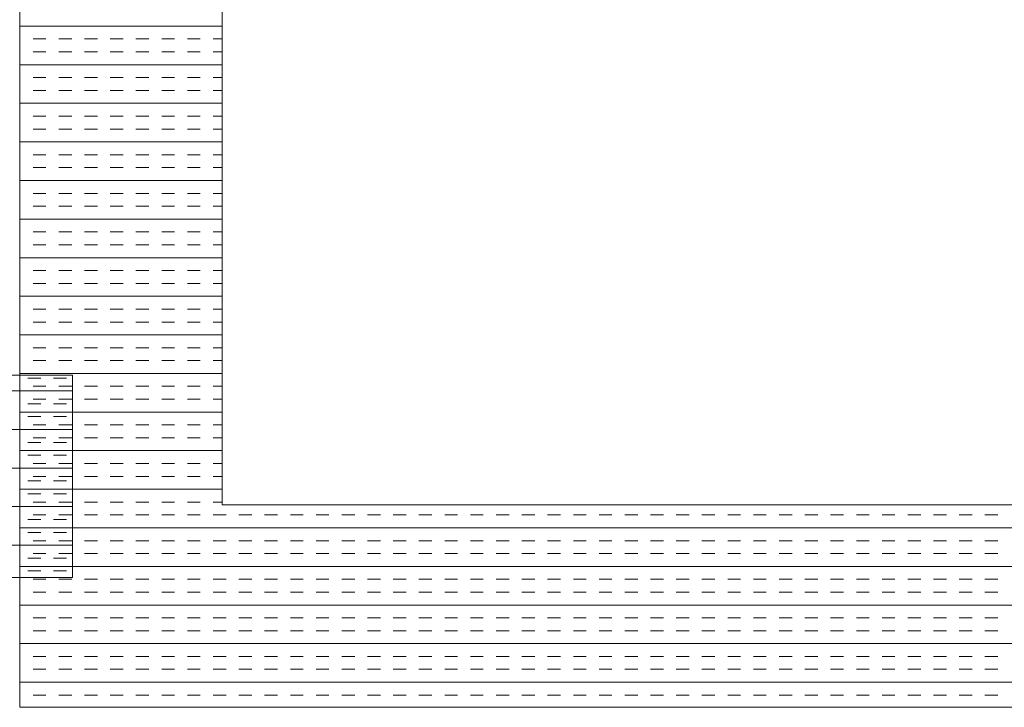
# Model space of a CAD drawing. Extents: x 3940905 to 4145695, y 925352 to 1109797.
# Tile 836 of 1056: x 4040524 to 4040767, y 1100654 to 1100824. Entities that reach past the tile are written whole.
import ezdxf

# ---------------------------------------------------------------- set-up
doc = ezdxf.new("R2010")
doc.units = 0
doc.header["$LTSCALE"] = 750
doc.header["$MEASUREMENT"] = 0
doc.layers.add('CKD Equipments', color=252, linetype='CONTINUOUS', lineweight=0)

msp = doc.modelspace()

# ---------------------------------------------------------------- linework, layer by layer
at = {"layer": 'CKD Equipments'}
for p, q in [((4040524.42, 1101353.98, -7.61), (4040524.42, 1100653.98, -7.61)), ((4040574.42, 1101303.98, -7.61), (4040574.42, 1100703.98, -7.61)), ((4040537.42, 1100735.98, -7.61), (4039937.42, 1100735.98, -7.61)), ((4040537.42, 1100685.98, -7.61), (4040537.42, 1100735.98, -7.61)), ((4040574.42, 1100703.98, -7.61), (4041292.42, 1100703.98, -7.61)), ((4039937.42, 1100685.98, -7.61), (4040537.42, 1100685.98, -7.61)), ((4040524.42, 1100653.98, -7.61), (4041342.42, 1100653.98, -7.61))]:
    msp.add_line(p, q, dxfattribs=at)
at = {"layer": 'CKD Equipments', "color": 4, "linetype": 'Continuous'}
for p, q in [((4040574.42, 1100822.1, -7.61), (4040524.42, 1100822.1, -7.61)), ((4040524.55, 1100818.92, -7.61), (4040524.42, 1100818.92, -7.61)), ((4040530.9, 1100818.92, -7.61), (4040527.72, 1100818.92, -7.61)), ((4040537.25, 1100818.92, -7.61), (4040534.07, 1100818.92, -7.61)), ((4040543.6, 1100818.92, -7.61), (4040540.42, 1100818.92, -7.61)), ((4040549.95, 1100818.92, -7.61), (4040546.77, 1100818.92, -7.61)), ((4040556.3, 1100818.92, -7.61), (4040553.12, 1100818.92, -7.61)), ((4040562.65, 1100818.92, -7.61), (4040559.47, 1100818.92, -7.61)), ((4040569, 1100818.92, -7.61), (4040565.82, 1100818.92, -7.61)), ((4040574.42, 1100818.92, -7.61), (4040572.17, 1100818.92, -7.61)), ((4040524.55, 1100815.75, -7.61), (4040524.42, 1100815.75, -7.61)), ((4040530.9, 1100815.75, -7.61), (4040527.72, 1100815.75, -7.61)), ((4040537.25, 1100815.75, -7.61), (4040534.07, 1100815.75, -7.61)), ((4040543.6, 1100815.75, -7.61), (4040540.42, 1100815.75, -7.61)), ((4040549.95, 1100815.75, -7.61), (4040546.77, 1100815.75, -7.61)), ((4040556.3, 1100815.75, -7.61), (4040553.12, 1100815.75, -7.61)), ((4040562.65, 1100815.75, -7.61), (4040559.47, 1100815.75, -7.61)), ((4040569, 1100815.75, -7.61), (4040565.82, 1100815.75, -7.61)), ((4040574.42, 1100815.75, -7.61), (4040572.17, 1100815.75, -7.61)), ((4040574.42, 1100812.57, -7.61), (4040524.42, 1100812.57, -7.61)), ((4040524.55, 1100809.4, -7.61), (4040524.42, 1100809.4, -7.61)), ((4040530.9, 1100809.4, -7.61), (4040527.72, 1100809.4, -7.61)), ((4040537.25, 1100809.4, -7.61), (4040534.07, 1100809.4, -7.61)), ((4040543.6, 1100809.4, -7.61), (4040540.42, 1100809.4, -7.61)), ((4040549.95, 1100809.4, -7.61), (4040546.77, 1100809.4, -7.61)), ((4040556.3, 1100809.4, -7.61), (4040553.12, 1100809.4, -7.61)), ((4040562.65, 1100809.4, -7.61), (4040559.47, 1100809.4, -7.61)), ((4040569, 1100809.4, -7.61), (4040565.82, 1100809.4, -7.61)), ((4040574.42, 1100809.4, -7.61), (4040572.17, 1100809.4, -7.61)), ((4040524.55, 1100806.22, -7.61), (4040524.42, 1100806.22, -7.61)), ((4040530.9, 1100806.22, -7.61), (4040527.72, 1100806.22, -7.61)), ((4040537.25, 1100806.22, -7.61), (4040534.07, 1100806.22, -7.61)), ((4040543.6, 1100806.22, -7.61), (4040540.42, 1100806.22, -7.61)), ((4040549.95, 1100806.22, -7.61), (4040546.77, 1100806.22, -7.61)), ((4040556.3, 1100806.22, -7.61), (4040553.12, 1100806.22, -7.61)), ((4040562.65, 1100806.22, -7.61), (4040559.47, 1100806.22, -7.61)), ((4040569, 1100806.22, -7.61), (4040565.82, 1100806.22, -7.61)), ((4040574.42, 1100806.22, -7.61), (4040572.17, 1100806.22, -7.61)), ((4040574.42, 1100803.05, -7.61), (4040524.42, 1100803.05, -7.61)), ((4040524.55, 1100799.87, -7.61), (4040524.42, 1100799.87, -7.61)), ((4040530.9, 1100799.87, -7.61), (4040527.72, 1100799.87, -7.61)), ((4040537.25, 1100799.87, -7.61), (4040534.07, 1100799.87, -7.61)), ((4040543.6, 1100799.87, -7.61), (4040540.42, 1100799.87, -7.61)), ((4040549.95, 1100799.87, -7.61), (4040546.77, 1100799.87, -7.61)), ((4040556.3, 1100799.87, -7.61), (4040553.12, 1100799.87, -7.61)), ((4040562.65, 1100799.87, -7.61), (4040559.47, 1100799.87, -7.61)), ((4040569, 1100799.87, -7.61), (4040565.82, 1100799.87, -7.61)), ((4040574.42, 1100799.87, -7.61), (4040572.17, 1100799.87, -7.61)), ((4040524.55, 1100796.7, -7.61), (4040524.42, 1100796.7, -7.61)), ((4040530.9, 1100796.7, -7.61), (4040527.72, 1100796.7, -7.61)), ((4040537.25, 1100796.7, -7.61), (4040534.07, 1100796.7, -7.61)), ((4040543.6, 1100796.7, -7.61), (4040540.42, 1100796.7, -7.61)), ((4040549.95, 1100796.7, -7.61), (4040546.77, 1100796.7, -7.61)), ((4040556.3, 1100796.7, -7.61), (4040553.12, 1100796.7, -7.61)), ((4040562.65, 1100796.7, -7.61), (4040559.47, 1100796.7, -7.61)), ((4040569, 1100796.7, -7.61), (4040565.82, 1100796.7, -7.61)), ((4040574.42, 1100796.7, -7.61), (4040572.17, 1100796.7, -7.61)), ((4040574.42, 1100793.52, -7.61), (4040524.42, 1100793.52, -7.61)), ((4040524.55, 1100790.35, -7.61), (4040524.42, 1100790.35, -7.61)), ((4040530.9, 1100790.35, -7.61), (4040527.72, 1100790.35, -7.61)), ((4040537.25, 1100790.35, -7.61), (4040534.07, 1100790.35, -7.61)), ((4040543.6, 1100790.35, -7.61), (4040540.42, 1100790.35, -7.61)), ((4040549.95, 1100790.35, -7.61), (4040546.77, 1100790.35, -7.61)), ((4040556.3, 1100790.35, -7.61), (4040553.12, 1100790.35, -7.61)), ((4040562.65, 1100790.35, -7.61), (4040559.47, 1100790.35, -7.61)), ((4040569, 1100790.35, -7.61), (4040565.82, 1100790.35, -7.61)), ((4040574.42, 1100790.35, -7.61), (4040572.17, 1100790.35, -7.61)), ((4040524.55, 1100787.17, -7.61), (4040524.42, 1100787.17, -7.61)), ((4040530.9, 1100787.17, -7.61), (4040527.72, 1100787.17, -7.61)), ((4040537.25, 1100787.17, -7.61), (4040534.07, 1100787.17, -7.61)), ((4040543.6, 1100787.17, -7.61), (4040540.42, 1100787.17, -7.61)), ((4040549.95, 1100787.17, -7.61), (4040546.77, 1100787.17, -7.61)), ((4040556.3, 1100787.17, -7.61), (4040553.12, 1100787.17, -7.61)), ((4040562.65, 1100787.17, -7.61), (4040559.47, 1100787.17, -7.61)), ((4040569, 1100787.17, -7.61), (4040565.82, 1100787.17, -7.61)), ((4040574.42, 1100787.17, -7.61), (4040572.17, 1100787.17, -7.61)), ((4040574.42, 1100784, -7.61), (4040524.42, 1100784, -7.61)), ((4040524.55, 1100780.82, -7.61), (4040524.42, 1100780.82, -7.61)), ((4040530.9, 1100780.82, -7.61), (4040527.72, 1100780.82, -7.61)), ((4040537.25, 1100780.82, -7.61), (4040534.07, 1100780.82, -7.61)), ((4040543.6, 1100780.82, -7.61), (4040540.42, 1100780.82, -7.61)), ((4040549.95, 1100780.82, -7.61), (4040546.77, 1100780.82, -7.61)), ((4040556.3, 1100780.82, -7.61), (4040553.12, 1100780.82, -7.61)), ((4040562.65, 1100780.82, -7.61), (4040559.47, 1100780.82, -7.61)), ((4040569, 1100780.82, -7.61), (4040565.82, 1100780.82, -7.61)), ((4040574.42, 1100780.82, -7.61), (4040572.17, 1100780.82, -7.61)), ((4040524.55, 1100777.65, -7.61), (4040524.42, 1100777.65, -7.61)), ((4040530.9, 1100777.65, -7.61), (4040527.72, 1100777.65, -7.61)), ((4040537.25, 1100777.65, -7.61), (4040534.07, 1100777.65, -7.61)), ((4040543.6, 1100777.65, -7.61), (4040540.42, 1100777.65, -7.61)), ((4040549.95, 1100777.65, -7.61), (4040546.77, 1100777.65, -7.61)), ((4040556.3, 1100777.65, -7.61), (4040553.12, 1100777.65, -7.61)), ((4040562.65, 1100777.65, -7.61), (4040559.47, 1100777.65, -7.61)), ((4040569, 1100777.65, -7.61), (4040565.82, 1100777.65, -7.61)), ((4040574.42, 1100777.65, -7.61), (4040572.17, 1100777.65, -7.61)), ((4040574.42, 1100774.47, -7.61), (4040524.42, 1100774.47, -7.61)), ((4040524.55, 1100771.3, -7.61), (4040524.42, 1100771.3, -7.61)), ((4040530.9, 1100771.3, -7.61), (4040527.72, 1100771.3, -7.61)), ((4040537.25, 1100771.3, -7.61), (4040534.07, 1100771.3, -7.61)), ((4040543.6, 1100771.3, -7.61), (4040540.42, 1100771.3, -7.61)), ((4040549.95, 1100771.3, -7.61), (4040546.77, 1100771.3, -7.61)), ((4040556.3, 1100771.3, -7.61), (4040553.12, 1100771.3, -7.61)), ((4040562.65, 1100771.3, -7.61), (4040559.47, 1100771.3, -7.61)), ((4040569, 1100771.3, -7.61), (4040565.82, 1100771.3, -7.61)), ((4040574.42, 1100771.3, -7.61), (4040572.17, 1100771.3, -7.61)), ((4040524.55, 1100768.12, -7.61), (4040524.42, 1100768.12, -7.61)), ((4040530.9, 1100768.12, -7.61), (4040527.72, 1100768.12, -7.61)), ((4040537.25, 1100768.12, -7.61), (4040534.07, 1100768.12, -7.61)), ((4040543.6, 1100768.12, -7.61), (4040540.42, 1100768.12, -7.61)), ((4040549.95, 1100768.12, -7.61), (4040546.77, 1100768.12, -7.61)), ((4040556.3, 1100768.12, -7.61), (4040553.12, 1100768.12, -7.61)), ((4040562.65, 1100768.12, -7.61), (4040559.47, 1100768.12, -7.61)), ((4040569, 1100768.12, -7.61), (4040565.82, 1100768.12, -7.61)), ((4040574.42, 1100768.12, -7.61), (4040572.17, 1100768.12, -7.61)), ((4040574.42, 1100764.95, -7.61), (4040524.42, 1100764.95, -7.61)), ((4040524.55, 1100761.77, -7.61), (4040524.42, 1100761.77, -7.61)), ((4040530.9, 1100761.77, -7.61), (4040527.72, 1100761.77, -7.61)), ((4040537.25, 1100761.77, -7.61), (4040534.07, 1100761.77, -7.61)), ((4040543.6, 1100761.77, -7.61), (4040540.42, 1100761.77, -7.61)), ((4040549.95, 1100761.77, -7.61), (4040546.77, 1100761.77, -7.61)), ((4040556.3, 1100761.77, -7.61), (4040553.12, 1100761.77, -7.61)), ((4040562.65, 1100761.77, -7.61), (4040559.47, 1100761.77, -7.61)), ((4040569, 1100761.77, -7.61), (4040565.82, 1100761.77, -7.61)), ((4040574.42, 1100761.77, -7.61), (4040572.17, 1100761.77, -7.61)), ((4040524.55, 1100758.6, -7.61), (4040524.42, 1100758.6, -7.61)), ((4040530.9, 1100758.6, -7.61), (4040527.72, 1100758.6, -7.61)), ((4040537.25, 1100758.6, -7.61), (4040534.07, 1100758.6, -7.61)), ((4040543.6, 1100758.6, -7.61), (4040540.42, 1100758.6, -7.61)), ((4040549.95, 1100758.6, -7.61), (4040546.77, 1100758.6, -7.61)), ((4040556.3, 1100758.6, -7.61), (4040553.12, 1100758.6, -7.61)), ((4040562.65, 1100758.6, -7.61), (4040559.47, 1100758.6, -7.61)), ((4040569, 1100758.6, -7.61), (4040565.82, 1100758.6, -7.61)), ((4040574.42, 1100758.6, -7.61), (4040572.17, 1100758.6, -7.61)), ((4040574.42, 1100755.42, -7.61), (4040524.42, 1100755.42, -7.61)), ((4040524.55, 1100752.25, -7.61), (4040524.42, 1100752.25, -7.61)), ((4040530.9, 1100752.25, -7.61), (4040527.72, 1100752.25, -7.61)), ((4040537.25, 1100752.25, -7.61), (4040534.07, 1100752.25, -7.61)), ((4040543.6, 1100752.25, -7.61), (4040540.42, 1100752.25, -7.61)), ((4040549.95, 1100752.25, -7.61), (4040546.77, 1100752.25, -7.61)), ((4040556.3, 1100752.25, -7.61), (4040553.12, 1100752.25, -7.61)), ((4040562.65, 1100752.25, -7.61), (4040559.47, 1100752.25, -7.61)), ((4040569, 1100752.25, -7.61), (4040565.82, 1100752.25, -7.61)), ((4040574.42, 1100752.25, -7.61), (4040572.17, 1100752.25, -7.61)), ((4040524.55, 1100749.07, -7.61), (4040524.42, 1100749.07, -7.61)), ((4040530.9, 1100749.07, -7.61), (4040527.72, 1100749.07, -7.61)), ((4040537.25, 1100749.07, -7.61), (4040534.07, 1100749.07, -7.61)), ((4040543.6, 1100749.07, -7.61), (4040540.42, 1100749.07, -7.61)), ((4040549.95, 1100749.07, -7.61), (4040546.77, 1100749.07, -7.61)), ((4040556.3, 1100749.07, -7.61), (4040553.12, 1100749.07, -7.61)), ((4040562.65, 1100749.07, -7.61), (4040559.47, 1100749.07, -7.61)), ((4040569, 1100749.07, -7.61), (4040565.82, 1100749.07, -7.61)), ((4040574.42, 1100749.07, -7.61), (4040572.17, 1100749.07, -7.61)), ((4040574.42, 1100745.9, -7.61), (4040524.42, 1100745.9, -7.61)), ((4040524.55, 1100742.72, -7.61), (4040524.42, 1100742.72, -7.61)), ((4040530.9, 1100742.72, -7.61), (4040527.72, 1100742.72, -7.61)), ((4040537.25, 1100742.72, -7.61), (4040534.07, 1100742.72, -7.61)), ((4040543.6, 1100742.72, -7.61), (4040540.42, 1100742.72, -7.61)), ((4040549.95, 1100742.72, -7.61), (4040546.77, 1100742.72, -7.61)), ((4040556.3, 1100742.72, -7.61), (4040553.12, 1100742.72, -7.61)), ((4040562.65, 1100742.72, -7.61), (4040559.47, 1100742.72, -7.61)), ((4040569, 1100742.72, -7.61), (4040565.82, 1100742.72, -7.61)), ((4040574.42, 1100742.72, -7.61), (4040572.17, 1100742.72, -7.61)), ((4040524.55, 1100739.55, -7.61), (4040524.42, 1100739.55, -7.61)), ((4040530.9, 1100739.55, -7.61), (4040527.72, 1100739.55, -7.61)), ((4040537.25, 1100739.55, -7.61), (4040534.07, 1100739.55, -7.61)), ((4040543.6, 1100739.55, -7.61), (4040540.42, 1100739.55, -7.61)), ((4040549.95, 1100739.55, -7.61), (4040546.77, 1100739.55, -7.61)), ((4040556.3, 1100739.55, -7.61), (4040553.12, 1100739.55, -7.61)), ((4040562.65, 1100739.55, -7.61), (4040559.47, 1100739.55, -7.61)), ((4040569, 1100739.55, -7.61), (4040565.82, 1100739.55, -7.61)), ((4040574.42, 1100739.55, -7.61), (4040572.17, 1100739.55, -7.61)), ((4040574.42, 1100736.37, -7.61), (4040524.42, 1100736.37, -7.61)), ((4040529.6, 1100735.25, -7.61), (4040526.42, 1100735.25, -7.61)), ((4040535.95, 1100735.25, -7.61), (4040532.77, 1100735.25, -7.61)), ((4040537.42, 1100732.07, -7.61), (4039937.42, 1100732.07, -7.61)), ((4040524.55, 1100733.2, -7.61), (4040524.42, 1100733.2, -7.61)), ((4040530.9, 1100733.2, -7.61), (4040527.72, 1100733.2, -7.61)), ((4040537.25, 1100733.2, -7.61), (4040534.07, 1100733.2, -7.61)), ((4040543.6, 1100733.2, -7.61), (4040540.42, 1100733.2, -7.61)), ((4040549.95, 1100733.2, -7.61), (4040546.77, 1100733.2, -7.61)), ((4040556.3, 1100733.2, -7.61), (4040553.12, 1100733.2, -7.61)), ((4040562.65, 1100733.2, -7.61), (4040559.47, 1100733.2, -7.61)), ((4040569, 1100733.2, -7.61), (4040565.82, 1100733.2, -7.61)), ((4040574.42, 1100733.2, -7.61), (4040572.17, 1100733.2, -7.61)), ((4040524.55, 1100730.02, -7.61), (4040524.42, 1100730.02, -7.61)), ((4040530.9, 1100730.02, -7.61), (4040527.72, 1100730.02, -7.61)), ((4040537.25, 1100730.02, -7.61), (4040534.07, 1100730.02, -7.61)), ((4040543.6, 1100730.02, -7.61), (4040540.42, 1100730.02, -7.61)), ((4040549.95, 1100730.02, -7.61), (4040546.77, 1100730.02, -7.61)), ((4040556.3, 1100730.02, -7.61), (4040553.12, 1100730.02, -7.61)), ((4040562.65, 1100730.02, -7.61), (4040559.47, 1100730.02, -7.61)), ((4040569, 1100730.02, -7.61), (4040565.82, 1100730.02, -7.61)), ((4040574.42, 1100730.02, -7.61), (4040572.17, 1100730.02, -7.61)), ((4040574.42, 1100726.85, -7.61), (4040524.42, 1100726.85, -7.61)), ((4040529.6, 1100728.9, -7.61), (4040526.42, 1100728.9, -7.61)), ((4040535.95, 1100728.9, -7.61), (4040532.77, 1100728.9, -7.61)), ((4040529.6, 1100725.72, -7.61), (4040526.42, 1100725.72, -7.61)), ((4040535.95, 1100725.72, -7.61), (4040532.77, 1100725.72, -7.61)), ((4040537.42, 1100722.55, -7.61), (4039937.42, 1100722.55, -7.61)), ((4040524.55, 1100723.67, -7.61), (4040524.42, 1100723.67, -7.61)), ((4040530.9, 1100723.67, -7.61), (4040527.72, 1100723.67, -7.61)), ((4040537.25, 1100723.67, -7.61), (4040534.07, 1100723.67, -7.61)), ((4040543.6, 1100723.67, -7.61), (4040540.42, 1100723.67, -7.61)), ((4040549.95, 1100723.67, -7.61), (4040546.77, 1100723.67, -7.61)), ((4040556.3, 1100723.67, -7.61), (4040553.12, 1100723.67, -7.61)), ((4040562.65, 1100723.67, -7.61), (4040559.47, 1100723.67, -7.61)), ((4040569, 1100723.67, -7.61), (4040565.82, 1100723.67, -7.61)), ((4040574.42, 1100723.67, -7.61), (4040572.17, 1100723.67, -7.61)), ((4040524.55, 1100720.5, -7.61), (4040524.42, 1100720.5, -7.61)), ((4040529.6, 1100719.37, -7.61), (4040526.42, 1100719.37, -7.61)), ((4040530.9, 1100720.5, -7.61), (4040527.72, 1100720.5, -7.61)), ((4040535.95, 1100719.37, -7.61), (4040532.77, 1100719.37, -7.61)), ((4040537.25, 1100720.5, -7.61), (4040534.07, 1100720.5, -7.61)), ((4040543.6, 1100720.5, -7.61), (4040540.42, 1100720.5, -7.61)), ((4040549.95, 1100720.5, -7.61), (4040546.77, 1100720.5, -7.61)), ((4040556.3, 1100720.5, -7.61), (4040553.12, 1100720.5, -7.61)), ((4040562.65, 1100720.5, -7.61), (4040559.47, 1100720.5, -7.61)), ((4040569, 1100720.5, -7.61), (4040565.82, 1100720.5, -7.61)), ((4040574.42, 1100720.5, -7.61), (4040572.17, 1100720.5, -7.61)), ((4040574.42, 1100717.32, -7.61), (4040524.42, 1100717.32, -7.61)), ((4040529.6, 1100716.2, -7.61), (4040526.42, 1100716.2, -7.61)), ((4040535.95, 1100716.2, -7.61), (4040532.77, 1100716.2, -7.61)), ((4040537.42, 1100713.02, -7.61), (4039937.42, 1100713.02, -7.61)), ((4040524.55, 1100714.15, -7.61), (4040524.42, 1100714.15, -7.61)), ((4040530.9, 1100714.15, -7.61), (4040527.72, 1100714.15, -7.61)), ((4040537.25, 1100714.15, -7.61), (4040534.07, 1100714.15, -7.61)), ((4040543.6, 1100714.15, -7.61), (4040540.42, 1100714.15, -7.61)), ((4040549.95, 1100714.15, -7.61), (4040546.77, 1100714.15, -7.61)), ((4040556.3, 1100714.15, -7.61), (4040553.12, 1100714.15, -7.61)), ((4040562.65, 1100714.15, -7.61), (4040559.47, 1100714.15, -7.61)), ((4040569, 1100714.15, -7.61), (4040565.82, 1100714.15, -7.61)), ((4040574.42, 1100714.15, -7.61), (4040572.17, 1100714.15, -7.61)), ((4040524.55, 1100710.97, -7.61), (4040524.42, 1100710.97, -7.61)), ((4040529.6, 1100709.85, -7.61), (4040526.42, 1100709.85, -7.61)), ((4040530.9, 1100710.97, -7.61), (4040527.72, 1100710.97, -7.61)), ((4040535.95, 1100709.85, -7.61), (4040532.77, 1100709.85, -7.61)), ((4040537.25, 1100710.97, -7.61), (4040534.07, 1100710.97, -7.61)), ((4040543.6, 1100710.97, -7.61), (4040540.42, 1100710.97, -7.61)), ((4040549.95, 1100710.97, -7.61), (4040546.77, 1100710.97, -7.61)), ((4040556.3, 1100710.97, -7.61), (4040553.12, 1100710.97, -7.61)), ((4040562.65, 1100710.97, -7.61), (4040559.47, 1100710.97, -7.61)), ((4040569, 1100710.97, -7.61), (4040565.82, 1100710.97, -7.61)), ((4040574.42, 1100710.97, -7.61), (4040572.17, 1100710.97, -7.61)), ((4040574.42, 1100707.8, -7.61), (4040524.42, 1100707.8, -7.61)), ((4040529.6, 1100706.67, -7.61), (4040526.42, 1100706.67, -7.61)), ((4040535.95, 1100706.67, -7.61), (4040532.77, 1100706.67, -7.61)), ((4040537.42, 1100703.5, -7.61), (4039937.42, 1100703.5, -7.61)), ((4040524.55, 1100704.62, -7.61), (4040524.42, 1100704.62, -7.61)), ((4040530.9, 1100704.62, -7.61), (4040527.72, 1100704.62, -7.61)), ((4040537.25, 1100704.62, -7.61), (4040534.07, 1100704.62, -7.61)), ((4040543.6, 1100704.62, -7.61), (4040540.42, 1100704.62, -7.61)), ((4040549.95, 1100704.62, -7.61), (4040546.77, 1100704.62, -7.61)), ((4040556.3, 1100704.62, -7.61), (4040553.12, 1100704.62, -7.61)), ((4040562.65, 1100704.62, -7.61), (4040559.47, 1100704.62, -7.61)), ((4040569, 1100704.62, -7.61), (4040565.82, 1100704.62, -7.61)), ((4040574.42, 1100704.62, -7.61), (4040572.17, 1100704.62, -7.61)), ((4040524.55, 1100701.45, -7.61), (4040524.42, 1100701.45, -7.61)), ((4040529.6, 1100700.32, -7.61), (4040526.42, 1100700.32, -7.61)), ((4040530.9, 1100701.45, -7.61), (4040527.72, 1100701.45, -7.61)), ((4040535.95, 1100700.32, -7.61), (4040532.77, 1100700.32, -7.61)), ((4040537.25, 1100701.45, -7.61), (4040534.07, 1100701.45, -7.61)), ((4040543.6, 1100701.45, -7.61), (4040540.42, 1100701.45, -7.61)), ((4040549.95, 1100701.45, -7.61), (4040546.77, 1100701.45, -7.61)), ((4040556.3, 1100701.45, -7.61), (4040553.12, 1100701.45, -7.61)), ((4040562.65, 1100701.45, -7.61), (4040559.47, 1100701.45, -7.61)), ((4040569, 1100701.45, -7.61), (4040565.82, 1100701.45, -7.61)), ((4040575.35, 1100701.45, -7.61), (4040572.17, 1100701.45, -7.61)), ((4040581.7, 1100701.45, -7.61), (4040578.52, 1100701.45, -7.61)), ((4040588.05, 1100701.45, -7.61), (4040584.87, 1100701.45, -7.61)), ((4040594.4, 1100701.45, -7.61), (4040591.22, 1100701.45, -7.61)), ((4040600.75, 1100701.45, -7.61), (4040597.57, 1100701.45, -7.61)), ((4040607.1, 1100701.45, -7.61), (4040603.92, 1100701.45, -7.61)), ((4040613.45, 1100701.45, -7.61), (4040610.27, 1100701.45, -7.61)), ((4040619.8, 1100701.45, -7.61), (4040616.62, 1100701.45, -7.61)), ((4040626.15, 1100701.45, -7.61), (4040622.97, 1100701.45, -7.61)), ((4040632.5, 1100701.45, -7.61), (4040629.32, 1100701.45, -7.61)), ((4040638.85, 1100701.45, -7.61), (4040635.67, 1100701.45, -7.61)), ((4040645.2, 1100701.45, -7.61), (4040642.02, 1100701.45, -7.61)), ((4040651.55, 1100701.45, -7.61), (4040648.37, 1100701.45, -7.61)), ((4040657.9, 1100701.45, -7.61), (4040654.72, 1100701.45, -7.61)), ((4040664.25, 1100701.45, -7.61), (4040661.07, 1100701.45, -7.61)), ((4040670.6, 1100701.45, -7.61), (4040667.42, 1100701.45, -7.61)), ((4040676.95, 1100701.45, -7.61), (4040673.77, 1100701.45, -7.61)), ((4040683.3, 1100701.45, -7.61), (4040680.12, 1100701.45, -7.61)), ((4040689.65, 1100701.45, -7.61), (4040686.47, 1100701.45, -7.61)), ((4040696, 1100701.45, -7.61), (4040692.82, 1100701.45, -7.61)), ((4040702.35, 1100701.45, -7.61), (4040699.17, 1100701.45, -7.61)), ((4040708.7, 1100701.45, -7.61), (4040705.52, 1100701.45, -7.61)), ((4040715.05, 1100701.45, -7.61), (4040711.87, 1100701.45, -7.61)), ((4040721.4, 1100701.45, -7.61), (4040718.22, 1100701.45, -7.61)), ((4040727.75, 1100701.45, -7.61), (4040724.57, 1100701.45, -7.61)), ((4040734.1, 1100701.45, -7.61), (4040730.92, 1100701.45, -7.61)), ((4040740.45, 1100701.45, -7.61), (4040737.27, 1100701.45, -7.61)), ((4040746.8, 1100701.45, -7.61), (4040743.62, 1100701.45, -7.61)), ((4040753.15, 1100701.45, -7.61), (4040749.97, 1100701.45, -7.61)), ((4040759.5, 1100701.45, -7.61), (4040756.32, 1100701.45, -7.61)), ((4040765.85, 1100701.45, -7.61), (4040762.67, 1100701.45, -7.61)), ((4041342.42, 1100698.27, -7.61), (4040524.42, 1100698.27, -7.61)), ((4040524.55, 1100695.1, -7.61), (4040524.42, 1100695.1, -7.61)), ((4040529.6, 1100697.15, -7.61), (4040526.42, 1100697.15, -7.61)), ((4040530.9, 1100695.1, -7.61), (4040527.72, 1100695.1, -7.61)), ((4040535.95, 1100697.15, -7.61), (4040532.77, 1100697.15, -7.61)), ((4040537.25, 1100695.1, -7.61), (4040534.07, 1100695.1, -7.61)), ((4040543.6, 1100695.1, -7.61), (4040540.42, 1100695.1, -7.61)), ((4040549.95, 1100695.1, -7.61), (4040546.77, 1100695.1, -7.61)), ((4040556.3, 1100695.1, -7.61), (4040553.12, 1100695.1, -7.61)), ((4040562.65, 1100695.1, -7.61), (4040559.47, 1100695.1, -7.61)), ((4040569, 1100695.1, -7.61), (4040565.82, 1100695.1, -7.61)), ((4040575.35, 1100695.1, -7.61), (4040572.17, 1100695.1, -7.61)), ((4040581.7, 1100695.1, -7.61), (4040578.52, 1100695.1, -7.61)), ((4040588.05, 1100695.1, -7.61), (4040584.87, 1100695.1, -7.61)), ((4040594.4, 1100695.1, -7.61), (4040591.22, 1100695.1, -7.61)), ((4040600.75, 1100695.1, -7.61), (4040597.57, 1100695.1, -7.61)), ((4040607.1, 1100695.1, -7.61), (4040603.92, 1100695.1, -7.61)), ((4040613.45, 1100695.1, -7.61), (4040610.27, 1100695.1, -7.61)), ((4040619.8, 1100695.1, -7.61), (4040616.62, 1100695.1, -7.61)), ((4040626.15, 1100695.1, -7.61), (4040622.97, 1100695.1, -7.61)), ((4040632.5, 1100695.1, -7.61), (4040629.32, 1100695.1, -7.61)), ((4040638.85, 1100695.1, -7.61), (4040635.67, 1100695.1, -7.61)), ((4040645.2, 1100695.1, -7.61), (4040642.02, 1100695.1, -7.61)), ((4040651.55, 1100695.1, -7.61), (4040648.37, 1100695.1, -7.61)), ((4040657.9, 1100695.1, -7.61), (4040654.72, 1100695.1, -7.61)), ((4040664.25, 1100695.1, -7.61), (4040661.07, 1100695.1, -7.61)), ((4040670.6, 1100695.1, -7.61), (4040667.42, 1100695.1, -7.61)), ((4040676.95, 1100695.1, -7.61), (4040673.77, 1100695.1, -7.61)), ((4040683.3, 1100695.1, -7.61), (4040680.12, 1100695.1, -7.61)), ((4040689.65, 1100695.1, -7.61), (4040686.47, 1100695.1, -7.61)), ((4040696, 1100695.1, -7.61), (4040692.82, 1100695.1, -7.61)), ((4040702.35, 1100695.1, -7.61), (4040699.17, 1100695.1, -7.61)), ((4040708.7, 1100695.1, -7.61), (4040705.52, 1100695.1, -7.61)), ((4040715.05, 1100695.1, -7.61), (4040711.87, 1100695.1, -7.61)), ((4040721.4, 1100695.1, -7.61), (4040718.22, 1100695.1, -7.61)), ((4040727.75, 1100695.1, -7.61), (4040724.57, 1100695.1, -7.61)), ((4040734.1, 1100695.1, -7.61), (4040730.92, 1100695.1, -7.61)), ((4040740.45, 1100695.1, -7.61), (4040737.27, 1100695.1, -7.61)), ((4040746.8, 1100695.1, -7.61), (4040743.62, 1100695.1, -7.61)), ((4040753.15, 1100695.1, -7.61), (4040749.97, 1100695.1, -7.61)), ((4040759.5, 1100695.1, -7.61), (4040756.32, 1100695.1, -7.61)), ((4040765.85, 1100695.1, -7.61), (4040762.67, 1100695.1, -7.61)), ((4040537.42, 1100693.97, -7.61), (4039937.42, 1100693.97, -7.61)), ((4040524.55, 1100691.92, -7.61), (4040524.42, 1100691.92, -7.61)), ((4040529.6, 1100690.8, -7.61), (4040526.42, 1100690.8, -7.61)), ((4040530.9, 1100691.92, -7.61), (4040527.72, 1100691.92, -7.61)), ((4040535.95, 1100690.8, -7.61), (4040532.77, 1100690.8, -7.61)), ((4040537.25, 1100691.92, -7.61), (4040534.07, 1100691.92, -7.61)), ((4040543.6, 1100691.92, -7.61), (4040540.42, 1100691.92, -7.61)), ((4040549.95, 1100691.92, -7.61), (4040546.77, 1100691.92, -7.61)), ((4040556.3, 1100691.92, -7.61), (4040553.12, 1100691.92, -7.61)), ((4040562.65, 1100691.92, -7.61), (4040559.47, 1100691.92, -7.61)), ((4040569, 1100691.92, -7.61), (4040565.82, 1100691.92, -7.61)), ((4040575.35, 1100691.92, -7.61), (4040572.17, 1100691.92, -7.61)), ((4040581.7, 1100691.92, -7.61), (4040578.52, 1100691.92, -7.61)), ((4040588.05, 1100691.92, -7.61), (4040584.87, 1100691.92, -7.61)), ((4040594.4, 1100691.92, -7.61), (4040591.22, 1100691.92, -7.61)), ((4040600.75, 1100691.92, -7.61), (4040597.57, 1100691.92, -7.61)), ((4040607.1, 1100691.92, -7.61), (4040603.92, 1100691.92, -7.61)), ((4040613.45, 1100691.92, -7.61), (4040610.27, 1100691.92, -7.61)), ((4040619.8, 1100691.92, -7.61), (4040616.62, 1100691.92, -7.61)), ((4040626.15, 1100691.92, -7.61), (4040622.97, 1100691.92, -7.61)), ((4040632.5, 1100691.92, -7.61), (4040629.32, 1100691.92, -7.61)), ((4040638.85, 1100691.92, -7.61), (4040635.67, 1100691.92, -7.61)), ((4040645.2, 1100691.92, -7.61), (4040642.02, 1100691.92, -7.61)), ((4040651.55, 1100691.92, -7.61), (4040648.37, 1100691.92, -7.61)), ((4040657.9, 1100691.92, -7.61), (4040654.72, 1100691.92, -7.61)), ((4040664.25, 1100691.92, -7.61), (4040661.07, 1100691.92, -7.61)), ((4040670.6, 1100691.92, -7.61), (4040667.42, 1100691.92, -7.61)), ((4040676.95, 1100691.92, -7.61), (4040673.77, 1100691.92, -7.61)), ((4040683.3, 1100691.92, -7.61), (4040680.12, 1100691.92, -7.61)), ((4040689.65, 1100691.92, -7.61), (4040686.47, 1100691.92, -7.61)), ((4040696, 1100691.92, -7.61), (4040692.82, 1100691.92, -7.61)), ((4040702.35, 1100691.92, -7.61), (4040699.17, 1100691.92, -7.61)), ((4040708.7, 1100691.92, -7.61), (4040705.52, 1100691.92, -7.61)), ((4040715.05, 1100691.92, -7.61), (4040711.87, 1100691.92, -7.61)), ((4040721.4, 1100691.92, -7.61), (4040718.22, 1100691.92, -7.61)), ((4040727.75, 1100691.92, -7.61), (4040724.57, 1100691.92, -7.61)), ((4040734.1, 1100691.92, -7.61), (4040730.92, 1100691.92, -7.61)), ((4040740.45, 1100691.92, -7.61), (4040737.27, 1100691.92, -7.61)), ((4040746.8, 1100691.92, -7.61), (4040743.62, 1100691.92, -7.61)), ((4040753.15, 1100691.92, -7.61), (4040749.97, 1100691.92, -7.61)), ((4040759.5, 1100691.92, -7.61), (4040756.32, 1100691.92, -7.61)), ((4040765.85, 1100691.92, -7.61), (4040762.67, 1100691.92, -7.61)), ((4041342.42, 1100688.75, -7.61), (4040524.42, 1100688.75, -7.61)), ((4040524.55, 1100685.57, -7.61), (4040524.42, 1100685.57, -7.61)), ((4040529.6, 1100687.62, -7.61), (4040526.42, 1100687.62, -7.61)), ((4040530.9, 1100685.57, -7.61), (4040527.72, 1100685.57, -7.61)), ((4040535.95, 1100687.62, -7.61), (4040532.77, 1100687.62, -7.61)), ((4040537.25, 1100685.57, -7.61), (4040534.07, 1100685.57, -7.61)), ((4040543.6, 1100685.57, -7.61), (4040540.42, 1100685.57, -7.61)), ((4040549.95, 1100685.57, -7.61), (4040546.77, 1100685.57, -7.61)), ((4040556.3, 1100685.57, -7.61), (4040553.12, 1100685.57, -7.61)), ((4040562.65, 1100685.57, -7.61), (4040559.47, 1100685.57, -7.61)), ((4040569, 1100685.57, -7.61), (4040565.82, 1100685.57, -7.61)), ((4040575.35, 1100685.57, -7.61), (4040572.17, 1100685.57, -7.61)), ((4040581.7, 1100685.57, -7.61), (4040578.52, 1100685.57, -7.61)), ((4040588.05, 1100685.57, -7.61), (4040584.87, 1100685.57, -7.61)), ((4040594.4, 1100685.57, -7.61), (4040591.22, 1100685.57, -7.61)), ((4040600.75, 1100685.57, -7.61), (4040597.57, 1100685.57, -7.61)), ((4040607.1, 1100685.57, -7.61), (4040603.92, 1100685.57, -7.61)), ((4040613.45, 1100685.57, -7.61), (4040610.27, 1100685.57, -7.61)), ((4040619.8, 1100685.57, -7.61), (4040616.62, 1100685.57, -7.61)), ((4040626.15, 1100685.57, -7.61), (4040622.97, 1100685.57, -7.61)), ((4040632.5, 1100685.57, -7.61), (4040629.32, 1100685.57, -7.61)), ((4040638.85, 1100685.57, -7.61), (4040635.67, 1100685.57, -7.61)), ((4040645.2, 1100685.57, -7.61), (4040642.02, 1100685.57, -7.61)), ((4040651.55, 1100685.57, -7.61), (4040648.37, 1100685.57, -7.61)), ((4040657.9, 1100685.57, -7.61), (4040654.72, 1100685.57, -7.61)), ((4040664.25, 1100685.57, -7.61), (4040661.07, 1100685.57, -7.61)), ((4040670.6, 1100685.57, -7.61), (4040667.42, 1100685.57, -7.61)), ((4040676.95, 1100685.57, -7.61), (4040673.77, 1100685.57, -7.61)), ((4040683.3, 1100685.57, -7.61), (4040680.12, 1100685.57, -7.61)), ((4040689.65, 1100685.57, -7.61), (4040686.47, 1100685.57, -7.61)), ((4040696, 1100685.57, -7.61), (4040692.82, 1100685.57, -7.61)), ((4040702.35, 1100685.57, -7.61), (4040699.17, 1100685.57, -7.61)), ((4040708.7, 1100685.57, -7.61), (4040705.52, 1100685.57, -7.61)), ((4040715.05, 1100685.57, -7.61), (4040711.87, 1100685.57, -7.61)), ((4040721.4, 1100685.57, -7.61), (4040718.22, 1100685.57, -7.61)), ((4040727.75, 1100685.57, -7.61), (4040724.57, 1100685.57, -7.61)), ((4040734.1, 1100685.57, -7.61), (4040730.92, 1100685.57, -7.61)), ((4040740.45, 1100685.57, -7.61), (4040737.27, 1100685.57, -7.61)), ((4040746.8, 1100685.57, -7.61), (4040743.62, 1100685.57, -7.61)), ((4040753.15, 1100685.57, -7.61), (4040749.97, 1100685.57, -7.61)), ((4040759.5, 1100685.57, -7.61), (4040756.32, 1100685.57, -7.61)), ((4040765.85, 1100685.57, -7.61), (4040762.67, 1100685.57, -7.61)), ((4040524.55, 1100682.4, -7.61), (4040524.42, 1100682.4, -7.61)), ((4040530.9, 1100682.4, -7.61), (4040527.72, 1100682.4, -7.61)), ((4040537.25, 1100682.4, -7.61), (4040534.07, 1100682.4, -7.61)), ((4040543.6, 1100682.4, -7.61), (4040540.42, 1100682.4, -7.61)), ((4040549.95, 1100682.4, -7.61), (4040546.77, 1100682.4, -7.61)), ((4040556.3, 1100682.4, -7.61), (4040553.12, 1100682.4, -7.61)), ((4040562.65, 1100682.4, -7.61), (4040559.47, 1100682.4, -7.61)), ((4040569, 1100682.4, -7.61), (4040565.82, 1100682.4, -7.61)), ((4040575.35, 1100682.4, -7.61), (4040572.17, 1100682.4, -7.61)), ((4040581.7, 1100682.4, -7.61), (4040578.52, 1100682.4, -7.61)), ((4040588.05, 1100682.4, -7.61), (4040584.87, 1100682.4, -7.61)), ((4040594.4, 1100682.4, -7.61), (4040591.22, 1100682.4, -7.61)), ((4040600.75, 1100682.4, -7.61), (4040597.57, 1100682.4, -7.61)), ((4040607.1, 1100682.4, -7.61), (4040603.92, 1100682.4, -7.61)), ((4040613.45, 1100682.4, -7.61), (4040610.27, 1100682.4, -7.61)), ((4040619.8, 1100682.4, -7.61), (4040616.62, 1100682.4, -7.61)), ((4040626.15, 1100682.4, -7.61), (4040622.97, 1100682.4, -7.61)), ((4040632.5, 1100682.4, -7.61), (4040629.32, 1100682.4, -7.61)), ((4040638.85, 1100682.4, -7.61), (4040635.67, 1100682.4, -7.61)), ((4040645.2, 1100682.4, -7.61), (4040642.02, 1100682.4, -7.61)), ((4040651.55, 1100682.4, -7.61), (4040648.37, 1100682.4, -7.61)), ((4040657.9, 1100682.4, -7.61), (4040654.72, 1100682.4, -7.61)), ((4040664.25, 1100682.4, -7.61), (4040661.07, 1100682.4, -7.61)), ((4040670.6, 1100682.4, -7.61), (4040667.42, 1100682.4, -7.61)), ((4040676.95, 1100682.4, -7.61), (4040673.77, 1100682.4, -7.61)), ((4040683.3, 1100682.4, -7.61), (4040680.12, 1100682.4, -7.61)), ((4040689.65, 1100682.4, -7.61), (4040686.47, 1100682.4, -7.61)), ((4040696, 1100682.4, -7.61), (4040692.82, 1100682.4, -7.61)), ((4040702.35, 1100682.4, -7.61), (4040699.17, 1100682.4, -7.61)), ((4040708.7, 1100682.4, -7.61), (4040705.52, 1100682.4, -7.61)), ((4040715.05, 1100682.4, -7.61), (4040711.87, 1100682.4, -7.61)), ((4040721.4, 1100682.4, -7.61), (4040718.22, 1100682.4, -7.61)), ((4040727.75, 1100682.4, -7.61), (4040724.57, 1100682.4, -7.61)), ((4040734.1, 1100682.4, -7.61), (4040730.92, 1100682.4, -7.61)), ((4040740.45, 1100682.4, -7.61), (4040737.27, 1100682.4, -7.61)), ((4040746.8, 1100682.4, -7.61), (4040743.62, 1100682.4, -7.61)), ((4040753.15, 1100682.4, -7.61), (4040749.97, 1100682.4, -7.61)), ((4040759.5, 1100682.4, -7.61), (4040756.32, 1100682.4, -7.61)), ((4040765.85, 1100682.4, -7.61), (4040762.67, 1100682.4, -7.61)), ((4041342.42, 1100679.22, -7.61), (4040524.42, 1100679.22, -7.61)), ((4040524.55, 1100676.05, -7.61), (4040524.42, 1100676.05, -7.61)), ((4040530.9, 1100676.05, -7.61), (4040527.72, 1100676.05, -7.61)), ((4040537.25, 1100676.05, -7.61), (4040534.07, 1100676.05, -7.61)), ((4040543.6, 1100676.05, -7.61), (4040540.42, 1100676.05, -7.61)), ((4040549.95, 1100676.05, -7.61), (4040546.77, 1100676.05, -7.61)), ((4040556.3, 1100676.05, -7.61), (4040553.12, 1100676.05, -7.61)), ((4040562.65, 1100676.05, -7.61), (4040559.47, 1100676.05, -7.61)), ((4040569, 1100676.05, -7.61), (4040565.82, 1100676.05, -7.61)), ((4040575.35, 1100676.05, -7.61), (4040572.17, 1100676.05, -7.61)), ((4040581.7, 1100676.05, -7.61), (4040578.52, 1100676.05, -7.61)), ((4040588.05, 1100676.05, -7.61), (4040584.87, 1100676.05, -7.61)), ((4040594.4, 1100676.05, -7.61), (4040591.22, 1100676.05, -7.61)), ((4040600.75, 1100676.05, -7.61), (4040597.57, 1100676.05, -7.61)), ((4040607.1, 1100676.05, -7.61), (4040603.92, 1100676.05, -7.61)), ((4040613.45, 1100676.05, -7.61), (4040610.27, 1100676.05, -7.61)), ((4040619.8, 1100676.05, -7.61), (4040616.62, 1100676.05, -7.61)), ((4040626.15, 1100676.05, -7.61), (4040622.97, 1100676.05, -7.61)), ((4040632.5, 1100676.05, -7.61), (4040629.32, 1100676.05, -7.61)), ((4040638.85, 1100676.05, -7.61), (4040635.67, 1100676.05, -7.61)), ((4040645.2, 1100676.05, -7.61), (4040642.02, 1100676.05, -7.61)), ((4040651.55, 1100676.05, -7.61), (4040648.37, 1100676.05, -7.61)), ((4040657.9, 1100676.05, -7.61), (4040654.72, 1100676.05, -7.61)), ((4040664.25, 1100676.05, -7.61), (4040661.07, 1100676.05, -7.61)), ((4040670.6, 1100676.05, -7.61), (4040667.42, 1100676.05, -7.61)), ((4040676.95, 1100676.05, -7.61), (4040673.77, 1100676.05, -7.61)), ((4040683.3, 1100676.05, -7.61), (4040680.12, 1100676.05, -7.61)), ((4040689.65, 1100676.05, -7.61), (4040686.47, 1100676.05, -7.61)), ((4040696, 1100676.05, -7.61), (4040692.82, 1100676.05, -7.61)), ((4040702.35, 1100676.05, -7.61), (4040699.17, 1100676.05, -7.61)), ((4040708.7, 1100676.05, -7.61), (4040705.52, 1100676.05, -7.61)), ((4040715.05, 1100676.05, -7.61), (4040711.87, 1100676.05, -7.61)), ((4040721.4, 1100676.05, -7.61), (4040718.22, 1100676.05, -7.61)), ((4040727.75, 1100676.05, -7.61), (4040724.57, 1100676.05, -7.61)), ((4040734.1, 1100676.05, -7.61), (4040730.92, 1100676.05, -7.61)), ((4040740.45, 1100676.05, -7.61), (4040737.27, 1100676.05, -7.61)), ((4040746.8, 1100676.05, -7.61), (4040743.62, 1100676.05, -7.61)), ((4040753.15, 1100676.05, -7.61), (4040749.97, 1100676.05, -7.61)), ((4040759.5, 1100676.05, -7.61), (4040756.32, 1100676.05, -7.61)), ((4040765.85, 1100676.05, -7.61), (4040762.67, 1100676.05, -7.61)), ((4040524.55, 1100672.87, -7.61), (4040524.42, 1100672.87, -7.61)), ((4040530.9, 1100672.87, -7.61), (4040527.72, 1100672.87, -7.61)), ((4040537.25, 1100672.87, -7.61), (4040534.07, 1100672.87, -7.61)), ((4040543.6, 1100672.87, -7.61), (4040540.42, 1100672.87, -7.61)), ((4040549.95, 1100672.87, -7.61), (4040546.77, 1100672.87, -7.61)), ((4040556.3, 1100672.87, -7.61), (4040553.12, 1100672.87, -7.61)), ((4040562.65, 1100672.87, -7.61), (4040559.47, 1100672.87, -7.61)), ((4040569, 1100672.87, -7.61), (4040565.82, 1100672.87, -7.61)), ((4040575.35, 1100672.87, -7.61), (4040572.17, 1100672.87, -7.61)), ((4040581.7, 1100672.87, -7.61), (4040578.52, 1100672.87, -7.61)), ((4040588.05, 1100672.87, -7.61), (4040584.87, 1100672.87, -7.61)), ((4040594.4, 1100672.87, -7.61), (4040591.22, 1100672.87, -7.61)), ((4040600.75, 1100672.87, -7.61), (4040597.57, 1100672.87, -7.61)), ((4040607.1, 1100672.87, -7.61), (4040603.92, 1100672.87, -7.61)), ((4040613.45, 1100672.87, -7.61), (4040610.27, 1100672.87, -7.61)), ((4040619.8, 1100672.87, -7.61), (4040616.62, 1100672.87, -7.61)), ((4040626.15, 1100672.87, -7.61), (4040622.97, 1100672.87, -7.61)), ((4040632.5, 1100672.87, -7.61), (4040629.32, 1100672.87, -7.61)), ((4040638.85, 1100672.87, -7.61), (4040635.67, 1100672.87, -7.61)), ((4040645.2, 1100672.87, -7.61), (4040642.02, 1100672.87, -7.61)), ((4040651.55, 1100672.87, -7.61), (4040648.37, 1100672.87, -7.61)), ((4040657.9, 1100672.87, -7.61), (4040654.72, 1100672.87, -7.61)), ((4040664.25, 1100672.87, -7.61), (4040661.07, 1100672.87, -7.61)), ((4040670.6, 1100672.87, -7.61), (4040667.42, 1100672.87, -7.61)), ((4040676.95, 1100672.87, -7.61), (4040673.77, 1100672.87, -7.61)), ((4040683.3, 1100672.87, -7.61), (4040680.12, 1100672.87, -7.61)), ((4040689.65, 1100672.87, -7.61), (4040686.47, 1100672.87, -7.61)), ((4040696, 1100672.87, -7.61), (4040692.82, 1100672.87, -7.61)), ((4040702.35, 1100672.87, -7.61), (4040699.17, 1100672.87, -7.61)), ((4040708.7, 1100672.87, -7.61), (4040705.52, 1100672.87, -7.61)), ((4040715.05, 1100672.87, -7.61), (4040711.87, 1100672.87, -7.61)), ((4040721.4, 1100672.87, -7.61), (4040718.22, 1100672.87, -7.61)), ((4040727.75, 1100672.87, -7.61), (4040724.57, 1100672.87, -7.61)), ((4040734.1, 1100672.87, -7.61), (4040730.92, 1100672.87, -7.61)), ((4040740.45, 1100672.87, -7.61), (4040737.27, 1100672.87, -7.61)), ((4040746.8, 1100672.87, -7.61), (4040743.62, 1100672.87, -7.61)), ((4040753.15, 1100672.87, -7.61), (4040749.97, 1100672.87, -7.61)), ((4040759.5, 1100672.87, -7.61), (4040756.32, 1100672.87, -7.61)), ((4040765.85, 1100672.87, -7.61), (4040762.67, 1100672.87, -7.61)), ((4041342.42, 1100669.7, -7.61), (4040524.42, 1100669.7, -7.61)), ((4040524.55, 1100666.52, -7.61), (4040524.42, 1100666.52, -7.61)), ((4040530.9, 1100666.52, -7.61), (4040527.72, 1100666.52, -7.61)), ((4040537.25, 1100666.52, -7.61), (4040534.07, 1100666.52, -7.61)), ((4040543.6, 1100666.52, -7.61), (4040540.42, 1100666.52, -7.61)), ((4040549.95, 1100666.52, -7.61), (4040546.77, 1100666.52, -7.61)), ((4040556.3, 1100666.52, -7.61), (4040553.12, 1100666.52, -7.61)), ((4040562.65, 1100666.52, -7.61), (4040559.47, 1100666.52, -7.61)), ((4040569, 1100666.52, -7.61), (4040565.82, 1100666.52, -7.61)), ((4040575.35, 1100666.52, -7.61), (4040572.17, 1100666.52, -7.61)), ((4040581.7, 1100666.52, -7.61), (4040578.52, 1100666.52, -7.61)), ((4040588.05, 1100666.52, -7.61), (4040584.87, 1100666.52, -7.61)), ((4040594.4, 1100666.52, -7.61), (4040591.22, 1100666.52, -7.61)), ((4040600.75, 1100666.52, -7.61), (4040597.57, 1100666.52, -7.61)), ((4040607.1, 1100666.52, -7.61), (4040603.92, 1100666.52, -7.61)), ((4040613.45, 1100666.52, -7.61), (4040610.27, 1100666.52, -7.61)), ((4040619.8, 1100666.52, -7.61), (4040616.62, 1100666.52, -7.61)), ((4040626.15, 1100666.52, -7.61), (4040622.97, 1100666.52, -7.61)), ((4040632.5, 1100666.52, -7.61), (4040629.32, 1100666.52, -7.61)), ((4040638.85, 1100666.52, -7.61), (4040635.67, 1100666.52, -7.61)), ((4040645.2, 1100666.52, -7.61), (4040642.02, 1100666.52, -7.61)), ((4040651.55, 1100666.52, -7.61), (4040648.37, 1100666.52, -7.61)), ((4040657.9, 1100666.52, -7.61), (4040654.72, 1100666.52, -7.61)), ((4040664.25, 1100666.52, -7.61), (4040661.07, 1100666.52, -7.61)), ((4040670.6, 1100666.52, -7.61), (4040667.42, 1100666.52, -7.61)), ((4040676.95, 1100666.52, -7.61), (4040673.77, 1100666.52, -7.61)), ((4040683.3, 1100666.52, -7.61), (4040680.12, 1100666.52, -7.61)), ((4040689.65, 1100666.52, -7.61), (4040686.47, 1100666.52, -7.61)), ((4040696, 1100666.52, -7.61), (4040692.82, 1100666.52, -7.61)), ((4040702.35, 1100666.52, -7.61), (4040699.17, 1100666.52, -7.61)), ((4040708.7, 1100666.52, -7.61), (4040705.52, 1100666.52, -7.61)), ((4040715.05, 1100666.52, -7.61), (4040711.87, 1100666.52, -7.61)), ((4040721.4, 1100666.52, -7.61), (4040718.22, 1100666.52, -7.61)), ((4040727.75, 1100666.52, -7.61), (4040724.57, 1100666.52, -7.61)), ((4040734.1, 1100666.52, -7.61), (4040730.92, 1100666.52, -7.61)), ((4040740.45, 1100666.52, -7.61), (4040737.27, 1100666.52, -7.61)), ((4040746.8, 1100666.52, -7.61), (4040743.62, 1100666.52, -7.61)), ((4040753.15, 1100666.52, -7.61), (4040749.97, 1100666.52, -7.61)), ((4040759.5, 1100666.52, -7.61), (4040756.32, 1100666.52, -7.61)), ((4040765.85, 1100666.52, -7.61), (4040762.67, 1100666.52, -7.61)), ((4040524.55, 1100663.35, -7.61), (4040524.42, 1100663.35, -7.61)), ((4040530.9, 1100663.35, -7.61), (4040527.72, 1100663.35, -7.61)), ((4040537.25, 1100663.35, -7.61), (4040534.07, 1100663.35, -7.61)), ((4040543.6, 1100663.35, -7.61), (4040540.42, 1100663.35, -7.61)), ((4040549.95, 1100663.35, -7.61), (4040546.77, 1100663.35, -7.61)), ((4040556.3, 1100663.35, -7.61), (4040553.12, 1100663.35, -7.61)), ((4040562.65, 1100663.35, -7.61), (4040559.47, 1100663.35, -7.61)), ((4040569, 1100663.35, -7.61), (4040565.82, 1100663.35, -7.61)), ((4040575.35, 1100663.35, -7.61), (4040572.17, 1100663.35, -7.61)), ((4040581.7, 1100663.35, -7.61), (4040578.52, 1100663.35, -7.61)), ((4040588.05, 1100663.35, -7.61), (4040584.87, 1100663.35, -7.61)), ((4040594.4, 1100663.35, -7.61), (4040591.22, 1100663.35, -7.61)), ((4040600.75, 1100663.35, -7.61), (4040597.57, 1100663.35, -7.61)), ((4040607.1, 1100663.35, -7.61), (4040603.92, 1100663.35, -7.61)), ((4040613.45, 1100663.35, -7.61), (4040610.27, 1100663.35, -7.61)), ((4040619.8, 1100663.35, -7.61), (4040616.62, 1100663.35, -7.61)), ((4040626.15, 1100663.35, -7.61), (4040622.97, 1100663.35, -7.61)), ((4040632.5, 1100663.35, -7.61), (4040629.32, 1100663.35, -7.61)), ((4040638.85, 1100663.35, -7.61), (4040635.67, 1100663.35, -7.61)), ((4040645.2, 1100663.35, -7.61), (4040642.02, 1100663.35, -7.61)), ((4040651.55, 1100663.35, -7.61), (4040648.37, 1100663.35, -7.61)), ((4040657.9, 1100663.35, -7.61), (4040654.72, 1100663.35, -7.61)), ((4040664.25, 1100663.35, -7.61), (4040661.07, 1100663.35, -7.61)), ((4040670.6, 1100663.35, -7.61), (4040667.42, 1100663.35, -7.61)), ((4040676.95, 1100663.35, -7.61), (4040673.77, 1100663.35, -7.61)), ((4040683.3, 1100663.35, -7.61), (4040680.12, 1100663.35, -7.61)), ((4040689.65, 1100663.35, -7.61), (4040686.47, 1100663.35, -7.61)), ((4040696, 1100663.35, -7.61), (4040692.82, 1100663.35, -7.61)), ((4040702.35, 1100663.35, -7.61), (4040699.17, 1100663.35, -7.61)), ((4040708.7, 1100663.35, -7.61), (4040705.52, 1100663.35, -7.61)), ((4040715.05, 1100663.35, -7.61), (4040711.87, 1100663.35, -7.61)), ((4040721.4, 1100663.35, -7.61), (4040718.22, 1100663.35, -7.61)), ((4040727.75, 1100663.35, -7.61), (4040724.57, 1100663.35, -7.61)), ((4040734.1, 1100663.35, -7.61), (4040730.92, 1100663.35, -7.61)), ((4040740.45, 1100663.35, -7.61), (4040737.27, 1100663.35, -7.61)), ((4040746.8, 1100663.35, -7.61), (4040743.62, 1100663.35, -7.61)), ((4040753.15, 1100663.35, -7.61), (4040749.97, 1100663.35, -7.61)), ((4040759.5, 1100663.35, -7.61), (4040756.32, 1100663.35, -7.61)), ((4040765.85, 1100663.35, -7.61), (4040762.67, 1100663.35, -7.61)), ((4041342.42, 1100660.17, -7.61), (4040524.42, 1100660.17, -7.61)), ((4040524.55, 1100657, -7.61), (4040524.42, 1100657, -7.61)), ((4040530.9, 1100657, -7.61), (4040527.72, 1100657, -7.61)), ((4040537.25, 1100657, -7.61), (4040534.07, 1100657, -7.61)), ((4040543.6, 1100657, -7.61), (4040540.42, 1100657, -7.61)), ((4040549.95, 1100657, -7.61), (4040546.77, 1100657, -7.61)), ((4040556.3, 1100657, -7.61), (4040553.12, 1100657, -7.61)), ((4040562.65, 1100657, -7.61), (4040559.47, 1100657, -7.61)), ((4040569, 1100657, -7.61), (4040565.82, 1100657, -7.61)), ((4040575.35, 1100657, -7.61), (4040572.17, 1100657, -7.61)), ((4040581.7, 1100657, -7.61), (4040578.52, 1100657, -7.61)), ((4040588.05, 1100657, -7.61), (4040584.87, 1100657, -7.61)), ((4040594.4, 1100657, -7.61), (4040591.22, 1100657, -7.61)), ((4040600.75, 1100657, -7.61), (4040597.57, 1100657, -7.61)), ((4040607.1, 1100657, -7.61), (4040603.92, 1100657, -7.61)), ((4040613.45, 1100657, -7.61), (4040610.27, 1100657, -7.61)), ((4040619.8, 1100657, -7.61), (4040616.62, 1100657, -7.61)), ((4040626.15, 1100657, -7.61), (4040622.97, 1100657, -7.61)), ((4040632.5, 1100657, -7.61), (4040629.32, 1100657, -7.61)), ((4040638.85, 1100657, -7.61), (4040635.67, 1100657, -7.61)), ((4040645.2, 1100657, -7.61), (4040642.02, 1100657, -7.61)), ((4040651.55, 1100657, -7.61), (4040648.37, 1100657, -7.61)), ((4040657.9, 1100657, -7.61), (4040654.72, 1100657, -7.61)), ((4040664.25, 1100657, -7.61), (4040661.07, 1100657, -7.61)), ((4040670.6, 1100657, -7.61), (4040667.42, 1100657, -7.61)), ((4040676.95, 1100657, -7.61), (4040673.77, 1100657, -7.61)), ((4040683.3, 1100657, -7.61), (4040680.12, 1100657, -7.61)), ((4040689.65, 1100657, -7.61), (4040686.47, 1100657, -7.61)), ((4040696, 1100657, -7.61), (4040692.82, 1100657, -7.61)), ((4040702.35, 1100657, -7.61), (4040699.17, 1100657, -7.61)), ((4040708.7, 1100657, -7.61), (4040705.52, 1100657, -7.61)), ((4040715.05, 1100657, -7.61), (4040711.87, 1100657, -7.61)), ((4040721.4, 1100657, -7.61), (4040718.22, 1100657, -7.61)), ((4040727.75, 1100657, -7.61), (4040724.57, 1100657, -7.61)), ((4040734.1, 1100657, -7.61), (4040730.92, 1100657, -7.61)), ((4040740.45, 1100657, -7.61), (4040737.27, 1100657, -7.61)), ((4040746.8, 1100657, -7.61), (4040743.62, 1100657, -7.61)), ((4040753.15, 1100657, -7.61), (4040749.97, 1100657, -7.61)), ((4040759.5, 1100657, -7.61), (4040756.32, 1100657, -7.61)), ((4040765.85, 1100657, -7.61), (4040762.67, 1100657, -7.61))]:
    msp.add_line(p, q, dxfattribs=at)

doc.saveas('drawing.dxf')
